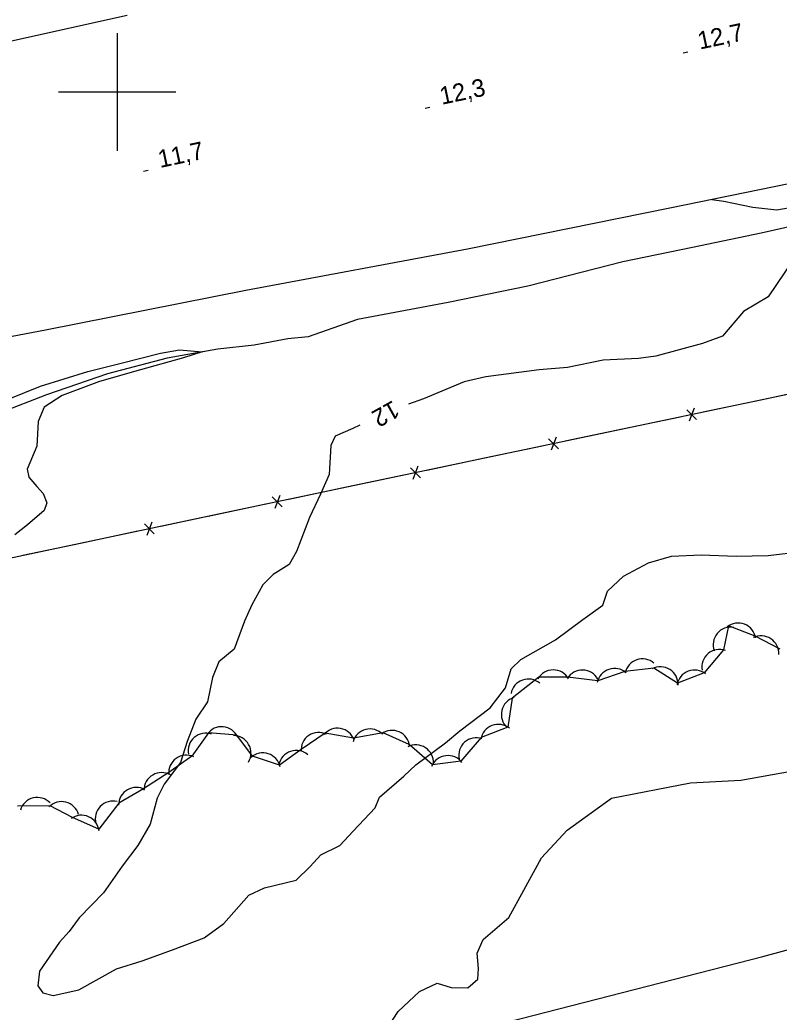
# Model space of a CAD drawing. Extents: x 643342 to 646936, y 5873857 to 5876103.
# Drawn here: x 645183.5 to 645312.6, y 5875443.4 to 5875612.3 of the extents above; entities that cross this region are included whole.
import ezdxf

# ---------------------------------------------------------------- set-up
doc = ezdxf.new("R2010")
doc.units = 0
for name, color, linetype in [('Niveau 1', 7, 'Continuous'), ('Niveau 2', 7, 'Continuous'), ('Niveau 25', 7, 'Continuous'), ('Niveau 3', 7, 'Continuous'), ('Niveau 37', 7, 'Continuous'), ('Niveau 4', 7, 'Continuous'), ('Niveau 44', 7, 'Continuous'), ('Niveau 61', 7, 'Continuous')]:
    doc.layers.add(name, color=color, linetype=linetype)

msp = doc.modelspace()

# ---------------------------------------------------------------- linework, layer by layer
at = {"layer": 'Niveau 1'}
for points in [[(645181.33, 5875547.68), (645186.96, 5875549.93), (645195, 5875552.45), (645200.7, 5875553.83), (645207.36, 5875555.53), (645210.57, 5875556.1), (645214.44, 5875555.78), (645211.28, 5875554.74), (645203.95, 5875552.69), (645196.97, 5875550.73), (645190.66, 5875548.37), (645187.58, 5875546.34), (645186.57, 5875543.91), (645186.36, 5875539.74), (645184.67, 5875535.79), (645184.96, 5875534.47), (645186.33, 5875532.84), (645187.42, 5875531.65), (645188.03, 5875530.07), (645187.56, 5875528.8), (645184.75, 5875526.33), (645182.57, 5875524.62)], [(645244.62, 5875438.63), (645247.79, 5875443.53), (645251.38, 5875446.95), (645254.4, 5875448.33), (645256.79, 5875447.61), (645259.64, 5875447.58), (645261.32, 5875449.01), (645261.45, 5875450.84), (645261.21, 5875453.45), (645262.23, 5875455.76), (645266.6, 5875459.54), (645269.16, 5875464.15), (645272.15, 5875469.68), (645276.5, 5875474.39), (645284.03, 5875479.85), (645297.5, 5875482.45), (645306.06, 5875482.87), (645314.63, 5875484.45)]]:
    msp.add_lwpolyline(points, dxfattribs=at)
at = {"layer": 'Niveau 2'}
for points in [[(645301.13, 5875581.7), (645303.18, 5875581.4), (645308.08, 5875580.37), (645312.17, 5875579.97), (645318.62, 5875581.06)], [(645314.94, 5875571.46), (645310.7, 5875565.15), (645306.52, 5875562.63), (645302.95, 5875558.46), (645299.53, 5875557.17), (645291.61, 5875555.02), (645288.63, 5875554.64), (645282.63, 5875554.34), (645276.59, 5875553.11), (645271.76, 5875552.69), (645262.69, 5875551.54), (645259, 5875550.69), (645252.06, 5875547.8), (645249.55, 5875546.9)], [(645246.8, 5875436.74), (645309.81, 5875452.91), (645347.57, 5875463.16), (645370.52, 5875468.47), (645498.8, 5875495.97), (645554.04, 5875506.6), (645620.96, 5875521.54), (645671.93, 5875531.75), (645722.29, 5875544.6), (645729.55, 5875514.86), (645737.24, 5875468.76), (645738.05, 5875463.13)], [(645241.26, 5875543.28), (645240.09, 5875542.72), (645237.07, 5875541.41), (645236.34, 5875539.82), (645236.02, 5875534.9), (645234.58, 5875531.56), (645232.72, 5875527.6), (645230.51, 5875521.81), (645229.25, 5875519.59), (645226.5, 5875517.89), (645224.74, 5875516.16), (645222.89, 5875512.73), (645221.63, 5875509.93), (645219.9, 5875505.17), (645217.31, 5875503.01), (645216.21, 5875500.35), (645215.35, 5875496.24), (645213.35, 5875493.26), (645211.89, 5875489.45), (645210.75, 5875485.91), (645207.99, 5875482.22), (645206.81, 5875479.84), (645205.63, 5875475.41), (645203.52, 5875471.78), (645200.86, 5875468.27), (645197.66, 5875463.72), (645193.56, 5875459.44), (645191.85, 5875457.13), (645190.2, 5875455.34), (645186.81, 5875450.37), (645186.5, 5875447.89), (645187.37, 5875446.68), (645189.09, 5875446.25), (645193.48, 5875447.23), (645199.86, 5875450.78), (645204.27, 5875452.16), (645209.39, 5875454.02), (645214.79, 5875456.08), (645218.12, 5875458.48), (645222.4, 5875463.3), (645225.07, 5875464.59), (645230.42, 5875465.89), (645232.83, 5875468.2), (645234.63, 5875470.17), (645237.86, 5875471.75), (645240.13, 5875474.23), (645243.85, 5875478.17), (645244.62, 5875479.99), (645248.77, 5875483.57), (645250.8, 5875485.5), (645255.81, 5875489.22), (645258.24, 5875491.3), (645263.41, 5875495.2), (645266.01, 5875498.58), (645266.99, 5875501.82), (645268.65, 5875503.43), (645274.56, 5875506.75), (645279.18, 5875510.25), (645282.56, 5875512.65), (645283.39, 5875515.06), (645286.12, 5875517.63), (645290.33, 5875519.87), (645294.23, 5875521.03), (645299.31, 5875521.25), (645305.24, 5875521.02)], [(645305.24, 5875521.02), (645310.67, 5875521.15), (645315.95, 5875521.73)]]:
    msp.add_lwpolyline(points, dxfattribs=at)
at = {"layer": 'Niveau 25'}
for points in [[(645445.61, 5875613.76), (645409.5, 5875605.03), (645368.95, 5875596.13), (645331.96, 5875588), (645293.98, 5875580.24), (645259.57, 5875573.26), (645221.88, 5875566.21), (645187.82, 5875559.48), (645158.28, 5875553.85)], [(645018.04, 5875574.68), (645031.24, 5875577.71), (645050.18, 5875581.83), (645064.23, 5875584.35), (645084.89, 5875588.61), (645100.5, 5875591.61), (645115.65, 5875594.46), (645132.82, 5875598.18), (645149.73, 5875601.99), (645166.64, 5875605.8), (645179.92, 5875608.25), (645201.72, 5875613.07)]]:
    msp.add_lwpolyline(points, dxfattribs=at)
at = {"layer": 'Niveau 3'}
for p, q in [((645296.23, 5875606.66), (645297.02, 5875606.82)), ((645252.35, 5875597.25), (645253.14, 5875597.42)), ((645204.46, 5875586.51), (645205.25, 5875586.67))]:
    msp.add_line(p, q, dxfattribs=at)
at = {"layer": 'Niveau 37'}
for points in [[(645661.64, 5875622.06), (645602.9, 5875609.55), (645529.72, 5875594.18), (645467.05, 5875580.77), (645368.14, 5875559.93), (645217.21, 5875528.14)], [(645319.22, 5875549.63), (645309.43, 5875547.56)], [(645309.43, 5875547.56), (645299.65, 5875545.5)], [(645298.52, 5875544.24), (645296.84, 5875545.93)], [(645298.11, 5875546.2), (645297.25, 5875543.98)], [(645295.73, 5875544.68), (645285.95, 5875542.62)], [(645285.95, 5875542.62), (645276.16, 5875540.56)], [(645275.04, 5875539.3), (645273.35, 5875540.99)], [(645274.63, 5875541.26), (645273.77, 5875539.03)], [(645272.25, 5875539.73), (645262.46, 5875537.67)], [(645262.46, 5875537.67), (645252.68, 5875535.61)], [(645251.55, 5875534.35), (645249.87, 5875536.04)], [(645251.14, 5875536.31), (645250.28, 5875534.08)], [(645248.76, 5875534.79), (645238.98, 5875532.73)], [(645238.98, 5875532.73), (645229.19, 5875530.66)], [(645228.07, 5875529.41), (645226.38, 5875531.09)], [(645227.66, 5875531.36), (645226.8, 5875529.14)], [(645225.28, 5875529.84), (645215.49, 5875527.78)], [(645217.21, 5875528.14), (645117.19, 5875506.96)], [(645217.21, 5875528.14), (645207.43, 5875526.07)], [(645206.31, 5875524.81), (645204.62, 5875526.5)], [(645205.89, 5875526.77), (645205.03, 5875524.54)], [(645203.52, 5875525.24), (645193.74, 5875523.17)], [(645193.74, 5875523.17), (645183.96, 5875521.1)]]:
    msp.add_lwpolyline(points, dxfattribs=at)
at = {"layer": 'Niveau 4'}
msp.add_lwpolyline([(645323.85, 5875579.18), (645309.53, 5875575.95), (645297.81, 5875573.52), (645285.96, 5875571.08), (645269.84, 5875566.98), (645256.27, 5875564.15), (645240.84, 5875561.27), (645232.5, 5875558.32), (645229.03, 5875558.02), (645223.32, 5875556.93), (645217.09, 5875556.26), (645208.51, 5875554.69), (645198.38, 5875552.05), (645187.99, 5875548.44), (645180.1, 5875545.41)], dxfattribs=at)
at = {"layer": 'Niveau 44'}
for points in [[(645312.73, 5875505.18), (645308.49, 5875507.4), (645303.96, 5875509.15), (645303.11, 5875505.05), (645299.8, 5875501.16), (645295.27, 5875499.41), (645291.25, 5875501.96), (645286.3, 5875501.37), (645281.71, 5875499.79), (645276.57, 5875500.41), (645271.71, 5875500.42), (645267.16, 5875496.83), (645266.44, 5875491.92), (645261.92, 5875490.15), (645258.42, 5875486.14), (645253.6, 5875485.52), (645249.66, 5875488.99), (645245.23, 5875490.97), (645240.16, 5875490.05), (645235.38, 5875490.89), (645231.26, 5875488.12), (645227.62, 5875485.47), (645223, 5875486.96), (645220.35, 5875490.53), (645215.51, 5875490.97), (645212.71, 5875486.98), (645208.76, 5875484.17), (645204.45, 5875481.41), (645200.26, 5875478.96)], [(645200.26, 5875478.96), (645196.87, 5875474.58), (645192.42, 5875476.52), (645188.63, 5875478.55), (645183.05, 5875478.49)]]:
    msp.add_lwpolyline(points, dxfattribs=at)
for centre, start, end in [((645304.33, 5875505.94), 80.2679, 200.2459), ((645304.33, 5875505.94), 80.2679, 200.2459), ((645304.33, 5875505.94), 80.2679, 200.2459), ((645305.59, 5875506.63), 8.7686, 128.7465), ((645305.59, 5875506.63), 8.7686, 128.7465), ((645305.59, 5875506.63), 8.7686, 128.7465), ((645309.49, 5875504.46), 356.5598, 116.5377), ((645309.49, 5875504.46), 356.5598, 116.5377), ((645309.49, 5875504.46), 356.5598, 116.5377), ((645289.31, 5875500.53), 48.9901, 168.968), ((645289.31, 5875500.53), 48.9901, 168.968), ((645289.31, 5875500.53), 48.9901, 168.968), ((645302.41, 5875502.14), 70.4204, 190.3983), ((645302.41, 5875502.14), 70.4204, 190.3983), ((645302.41, 5875502.14), 70.4204, 190.3983), ((645284.58, 5875498.91), 48.9901, 168.968), ((645284.58, 5875498.91), 48.9901, 168.968), ((645284.58, 5875498.91), 48.9901, 168.968), ((645292.38, 5875499.18), 358.0727, 118.0507), ((645292.38, 5875499.18), 358.0727, 118.0507), ((645292.38, 5875499.18), 358.0727, 118.0507), ((645269.93, 5875497.1), 49.7972, 169.7751), ((645269.93, 5875497.1), 49.7972, 169.7751), ((645269.93, 5875497.1), 49.7972, 169.7751), ((645274.14, 5875498.65), 29.8766, 149.8546), ((645274.14, 5875498.65), 29.8766, 149.8546), ((645274.14, 5875498.65), 29.8766, 149.8546), ((645279.11, 5875498.64), 28.7246, 148.7026), ((645279.11, 5875498.64), 28.7246, 148.7026), ((645279.11, 5875498.64), 28.7246, 148.7026), ((645298.17, 5875498.64), 51.1352, 171.1132), ((645298.17, 5875498.64), 51.1352, 171.1132), ((645298.17, 5875498.64), 51.1352, 171.1132), ((645268.32, 5875494.07), 106.7565, 226.7344), ((645268.32, 5875494.07), 106.7565, 226.7344), ((645268.32, 5875494.07), 106.7565, 226.7344), ((645217.77, 5875488.99), 24.7402, 144.7181), ((645217.77, 5875488.99), 24.7402, 144.7181), ((645217.77, 5875488.99), 24.7402, 144.7181), ((645237.47, 5875488.73), 20.0141, 139.9921), ((645237.47, 5875488.73), 20.0141, 139.9921), ((645237.47, 5875488.73), 20.0141, 139.9921), ((645264.82, 5875489.39), 51.3322, 171.3101), ((645264.82, 5875489.39), 51.3322, 171.3101), ((645264.82, 5875489.39), 51.3322, 171.3101), ((645215.06, 5875487.88), 70.8838, 190.8618), ((645215.06, 5875487.88), 70.8838, 190.8618), ((645215.06, 5875487.88), 70.8838, 190.8618), ((645219.75, 5875487.48), 329.7675, 89.7455), ((645219.75, 5875487.48), 329.7675, 89.7455), ((645219.75, 5875487.48), 329.7675, 89.7455), ((645234.26, 5875488.01), 63.9697, 183.9476), ((645234.26, 5875488.01), 63.9697, 183.9476), ((645234.26, 5875488.01), 63.9697, 183.9476), ((645243, 5875488.61), 44.3619, 164.3399), ((645243, 5875488.61), 44.3619, 164.3399), ((645243, 5875488.61), 44.3619, 164.3399), ((645246.72, 5875488.37), 5.925, 125.903), ((645246.72, 5875488.37), 5.925, 125.903), ((645246.72, 5875488.37), 5.925, 125.903), ((645261.08, 5875487.11), 71.9058, 191.8837), ((645261.08, 5875487.11), 71.9058, 191.8837), ((645261.08, 5875487.11), 71.9058, 191.8837), ((645250.77, 5875485.9), 356.5921, 116.5701), ((645250.77, 5875485.9), 356.5921, 116.5701), ((645250.77, 5875485.9), 356.5921, 116.5701), ((645211.76, 5875484.14), 65.3902, 185.3681), ((645211.76, 5875484.14), 65.3902, 185.3681), ((645211.76, 5875484.14), 65.3902, 185.3681), ((645224.77, 5875484.54), 12.1168, 132.0947), ((645224.77, 5875484.54), 12.1168, 132.0947), ((645224.77, 5875484.54), 12.1168, 132.0947), ((645230.46, 5875484.96), 49.2085, 169.1864), ((645230.46, 5875484.96), 49.2085, 169.1864), ((645230.46, 5875484.96), 49.2085, 169.1864), ((645256.24, 5875484.08), 37.3244, 157.3023), ((645256.24, 5875484.08), 37.3244, 157.3023), ((645256.24, 5875484.08), 37.3244, 157.3023), ((645207.56, 5875481.18), 60.2703, 180.2482), ((645207.56, 5875481.18), 60.2703, 180.2482), ((645207.56, 5875481.18), 60.2703, 180.2482), ((645203.24, 5875478.66), 60.2703, 180.2482), ((645203.24, 5875478.66), 60.2703, 180.2482), ((645203.24, 5875478.66), 60.2703, 180.2482), ((645186.42, 5875476.95), 43.6766, 163.6546), ((645186.42, 5875476.95), 43.6766, 163.6546), ((645186.42, 5875476.95), 43.6766, 163.6546), ((645190.54, 5875476.24), 15.5924, 135.5703), ((645190.54, 5875476.24), 15.5924, 135.5703), ((645190.54, 5875476.24), 15.5924, 135.5703), ((645199.28, 5875476.34), 75.8281, 195.8061), ((645199.28, 5875476.34), 75.8281, 195.8061), ((645199.28, 5875476.34), 75.8281, 195.8061), ((645193.94, 5875473.93), 6.4534, 126.4313), ((645193.94, 5875473.93), 6.4534, 126.4313), ((645193.94, 5875473.93), 6.4534, 126.4313)]:
    msp.add_arc(centre, 3, start, end, dxfattribs=at)
at = {"layer": 'Niveau 61'}
for points in [[(645200, 5875610), (645200, 5875600), (645200, 5875590)], [(645190, 5875600), (645200, 5875600), (645210, 5875600)]]:
    msp.add_lwpolyline(points, dxfattribs=at)

# ---------------------------------------------------------------- texts
at = {"layer": 'Niveau 2'}
msp.add_text('12', height=3, rotation=209.049, dxfattribs=at).set_placement((645246.91, 5875547.61))
at = {"layer": 'Niveau 3'}
for s, p in [('12,7 ', (645299.06, 5875607.21)), ('12,3 ', (645255.18, 5875597.81)), ('11,7 ', (645207.29, 5875587.06))]:
    msp.add_text(s, height=3, rotation=11.9246, dxfattribs=at).set_placement(p)

doc.saveas('drawing.dxf')
